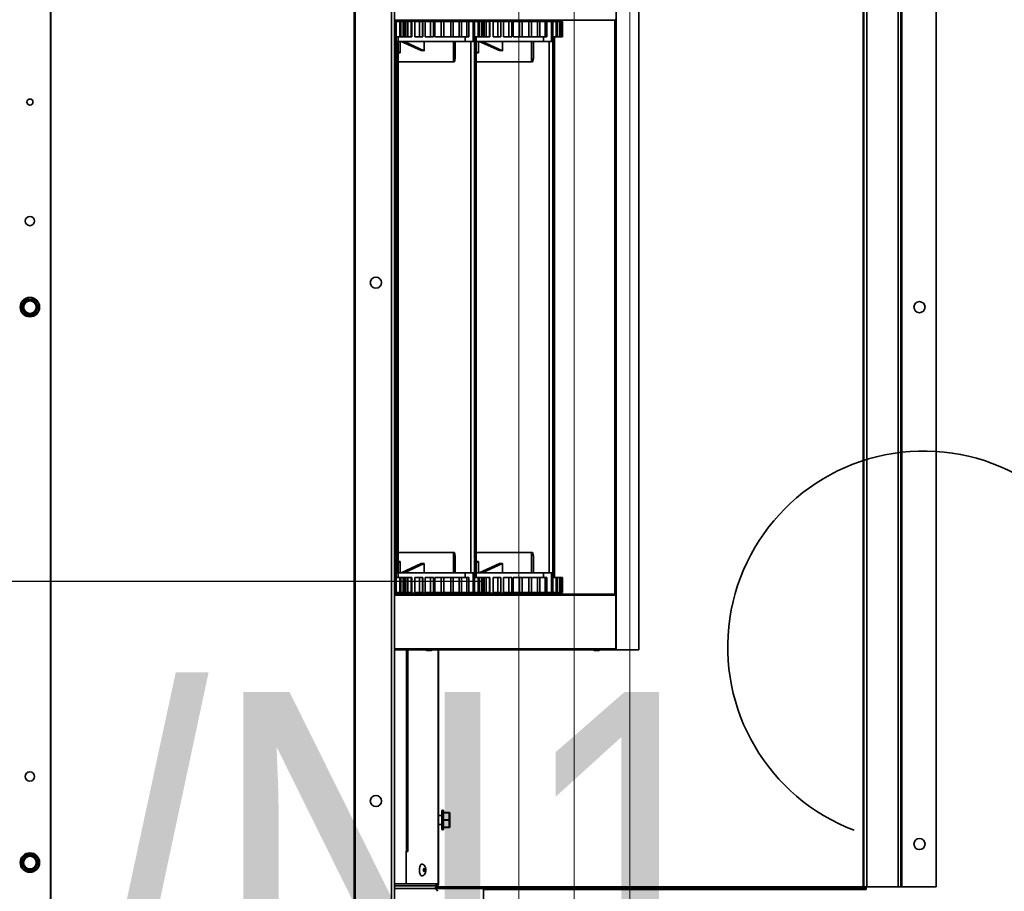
# Model space of a CAD drawing. Header units: millimetres. Extents: x -1465 to 393277, y -3788 to 454312.
# Tile 490 of 656: x 372951 to 373483, y 7466 to 7937. Entities that reach past the tile are written whole.
import ezdxf

# ---------------------------------------------------------------- set-up
doc = ezdxf.new("R2010")
doc.units = ezdxf.units.MM
doc.header["$XCLIPFRAME"] = 2
for name, color, linetype in [('AHU03-3-42686OBJ', 8, 'Continuous'), ('AHU03-3-42687OBJ', 8, 'Continuous'), ('AHU03-3-43279OBJ', 8, 'Continuous'), ('AHU03-3-43409OBJ', 8, 'Continuous'), ('AHU03-3-73168OBJ', 8, 'Continuous'), ('AHU03-3-73172OBJ', 8, 'Continuous'), ('AHU03-3-73173OBJ', 8, 'Continuous'), ('AHU03-3-73209OBJ', 8, 'Continuous'), ('AHU03-3-73210OBJ', 8, 'Continuous'), ('AHU03-3-73213OBJ', 8, 'Continuous'), ('AHU03-3-73214OBJ', 8, 'Continuous'), ('AHU03-3-73218OBJ', 8, 'Continuous'), ('AHU03-3-73237OBJ', 8, 'Continuous'), ('AHU03-3-73242OBJ', 8, 'Continuous'), ('DRILL_SCR_48X19OBJ', 8, 'Continuous'), ('FLUID-N1', 8, 'Continuous'), ('FLUID-N1-150-ARRDU', 8, 'Continuous'), ('FLUID-N1-INS', 8, 'Continuous'), ('RIVET_32X8OBJ', 8, 'Continuous'), ('S_TAP_SCR_42X13OBJ', 8, 'Continuous')]:
    doc.layers.add(name, color=color, linetype=linetype)
for name, color, linetype, lineweight in [('\xa0♦EL - Gniazda', 1, 'Continuous', 35), ('\xa0♦EL - Gniazda (opis)', 1, 'Continuous', 18), ('\xa0♦EL - opis', 1, 'Continuous', 35)]:
    doc.layers.add(name, color=color, linetype=linetype, lineweight=lineweight)
doc.styles.add('Arial Narrow', font='ARIALN.TTF')
picture_1 = doc.add_image_def('image2.bmp', size_in_pixel=(2333, 386))

# ---------------------------------------------------------------- blocks, each defined once
blk = doc.blocks.new('W1')
at = {"layer": '\xa0♦EL - Gniazda', "linetype": 'Continuous'}
for centre, radius, start, end in [((-4.07, 166.83), 69.94, 20.7942, 253.5889), ((-61.73, 37.97), 72.47, 328.4055, 58.4679)]:
    blk.add_arc(centre, radius, start, end, dxfattribs=at)

msp = doc.modelspace()

# ---------------------------------------------------------------- linework, layer by layer
at = {"layer": 'AHU03-3-42686OBJ', "color": 8, "linetype": 'Continuous', "lineweight": 35, "ltscale": 100}
for p, q in [((373155.65, 7649.35), (373186.06, 7649.35)), ((373185.52, 7638.35), (373185.52, 7649.35)), ((373186.49, 7647.44), (373186.06, 7649.35)), ((373186.49, 7638.35), (373186.49, 7647.44)), ((373197.91, 7649.35), (373228.32, 7649.35)), ((373227.79, 7638.35), (373227.79, 7649.35)), ((373228.75, 7647.44), (373228.32, 7649.35)), ((373228.75, 7638.35), (373228.75, 7647.44)), ((373156.83, 7644.44), (373155.65, 7643.9)), ((373156.83, 7644.44), (373155.65, 7644.43)), ((373156.83, 7638.35), (373156.83, 7644.44)), ((373157.27, 7638.35), (373168.09, 7643.32)), ((373169.76, 7643.34), (373158.9, 7638.35)), ((373169.76, 7643.34), (373168.09, 7643.32)), ((373169.76, 7638.35), (373169.76, 7643.34)), ((373199.09, 7644.44), (373197.91, 7643.9)), ((373199.09, 7644.44), (373197.91, 7644.43)), ((373199.09, 7638.35), (373199.09, 7644.44)), ((373199.53, 7638.35), (373210.36, 7643.32)), ((373212.02, 7643.34), (373201.16, 7638.35)), ((373212.02, 7643.34), (373210.36, 7643.32)), ((373212.02, 7638.35), (373212.02, 7643.34)), ((373153.91, 7638.35), (373153.91, 7627.65)), ((373154.72, 7627.65), (373154.72, 7638.35)), ((373154.72, 7635.85), (373159.87, 7635.85)), ((373155.63, 7638.35), (373155.63, 7635.85)), ((373155.65, 7638.35), (373189.72, 7638.35)), ((373156.57, 7627.65), (373156.57, 7635.85)), ((373157.18, 7627.65), (373157.18, 7635.85)), ((373158.47, 7627.65), (373158.47, 7635.85)), ((373158.86, 7627.65), (373158.86, 7635.85)), ((373159.58, 7627.65), (373159.58, 7635.85)), ((373159.74, 7627.65), (373159.74, 7635.85)), ((373159.79, 7635.85), (373163.01, 7635.85)), ((373159.87, 7627.65), (373159.87, 7635.85)), ((373160.98, 7627.65), (373160.98, 7635.85)), ((373162.73, 7627.65), (373162.73, 7635.85)), ((373163.01, 7635.85), (373163.01, 7627.65)), ((373164.75, 7635.85), (373164.75, 7627.65)), ((373164.75, 7635.85), (373168.98, 7635.85)), ((373167.24, 7627.65), (373167.24, 7635.85)), ((373168.94, 7627.65), (373168.94, 7635.85)), ((373168.98, 7635.85), (373168.98, 7627.65)), ((373170.31, 7635.85), (373170.31, 7627.65)), ((373170.31, 7635.85), (373174.84, 7635.85)), ((373173.24, 7627.65), (373173.24, 7635.85)), ((373174.84, 7627.65), (373174.84, 7635.85)), ((373175.56, 7635.85), (373175.56, 7627.65)), ((373175.56, 7635.85), (373180.37, 7635.85)), ((373178.88, 7627.65), (373178.88, 7635.85)), ((373180.37, 7627.65), (373180.37, 7635.85)), ((373180.41, 7635.85), (373180.41, 7627.65)), ((373180.41, 7635.85), (373193.79, 7635.85)), ((373184.07, 7627.65), (373184.07, 7635.85)), ((373185.42, 7627.65), (373185.42, 7635.85)), ((373188.73, 7627.65), (373188.73, 7635.85)), ((373189.92, 7627.65), (373189.92, 7635.85)), ((373191.85, 7635.85), (373191.85, 7638.35)), ((373192.79, 7627.65), (373192.79, 7635.85)), ((373193.79, 7627.65), (373193.79, 7635.85)), ((373196.17, 7638.35), (373196.17, 7627.65)), ((373196.98, 7627.65), (373196.98, 7638.35)), ((373196.98, 7635.85), (373202.14, 7635.85)), ((373197.89, 7638.35), (373197.89, 7635.85)), ((373197.91, 7638.35), (373231.98, 7638.35)), ((373198.84, 7627.65), (373198.84, 7635.85)), ((373199.44, 7627.65), (373199.44, 7635.85)), ((373200.74, 7627.65), (373200.74, 7635.85)), ((373201.12, 7627.65), (373201.12, 7635.85)), ((373201.84, 7627.65), (373201.84, 7635.85)), ((373202, 7627.65), (373202, 7635.85)), ((373202.05, 7635.85), (373205.27, 7635.85)), ((373202.14, 7627.65), (373202.14, 7635.85)), ((373203.24, 7627.65), (373203.24, 7635.85)), ((373205, 7627.65), (373205, 7635.85)), ((373205.27, 7635.85), (373205.27, 7627.65)), ((373207.01, 7635.85), (373207.01, 7627.65)), ((373207.01, 7635.85), (373211.24, 7635.85)), ((373209.51, 7627.65), (373209.51, 7635.85)), ((373211.2, 7627.65), (373211.2, 7635.85)), ((373211.24, 7635.85), (373211.24, 7627.65)), ((373212.57, 7635.85), (373212.57, 7627.65)), ((373212.57, 7635.85), (373217.11, 7635.85)), ((373215.51, 7627.65), (373215.51, 7635.85)), ((373217.11, 7627.65), (373217.11, 7635.85)), ((373217.82, 7635.85), (373217.82, 7627.65)), ((373217.82, 7635.85), (373222.63, 7635.85)), ((373221.15, 7627.65), (373221.15, 7635.85)), ((373222.63, 7627.65), (373222.63, 7635.85)), ((373222.67, 7635.85), (373222.67, 7627.65)), ((373222.67, 7635.85), (373236.05, 7635.85)), ((373226.34, 7627.65), (373226.34, 7635.85)), ((373227.68, 7627.65), (373227.68, 7635.85)), ((373230.99, 7627.65), (373230.99, 7635.85)), ((373232.18, 7627.65), (373232.18, 7635.85)), ((373234.11, 7635.85), (373234.11, 7638.35)), ((373235.05, 7627.65), (373235.05, 7635.85)), ((373236.05, 7627.65), (373236.05, 7635.85)), ((373238.43, 7638.35), (373238.43, 7627.65)), ((373239.25, 7627.65), (373239.25, 7638.35)), ((373239.25, 7635.85), (373244.4, 7635.85)), ((373240.16, 7638.35), (373240.16, 7635.85)), ((373241.1, 7627.65), (373241.1, 7635.85)), ((373241.7, 7627.65), (373241.7, 7635.85)), ((373243, 7627.65), (373243, 7635.85)), ((373243.38, 7627.65), (373243.38, 7635.85)), ((373244.1, 7627.65), (373244.1, 7635.85)), ((373244.27, 7627.65), (373244.27, 7635.85)), ((373244.4, 7627.65), (373244.4, 7635.85)), ((373153.68, 7627.65), (373159.87, 7627.65)), ((373155.63, 7627.35), (373153.68, 7627.35)), ((373155.63, 7627.65), (373155.63, 7627.35)), ((373197.89, 7627.35), (373155.63, 7627.35)), ((373159.87, 7627.65), (373163.01, 7627.65)), ((373164.75, 7627.65), (373168.98, 7627.65)), ((373170.31, 7627.65), (373174.84, 7627.65)), ((373175.56, 7627.65), (373180.37, 7627.65)), ((373180.41, 7627.65), (373202.14, 7627.65)), ((373197.89, 7627.65), (373197.89, 7627.35)), ((373240.15, 7627.35), (373197.89, 7627.35)), ((373202.14, 7627.65), (373205.27, 7627.65)), ((373207.01, 7627.65), (373211.24, 7627.65)), ((373212.57, 7627.65), (373217.11, 7627.65)), ((373217.82, 7627.65), (373222.63, 7627.65)), ((373222.67, 7627.65), (373244.4, 7627.65)), ((373240.16, 7627.65), (373240.16, 7627.35))]:
    msp.add_line(p, q, dxfattribs=at)
at = {"layer": 'AHU03-3-42687OBJ', "color": 8, "linetype": 'Continuous', "lineweight": 35, "ltscale": 100}
for p, q in [((373155.63, 7936.35), (373153.68, 7936.35)), ((373153.68, 7936.05), (373159.87, 7936.05)), ((373153.91, 7925.35), (373153.91, 7936.05)), ((373154.72, 7936.05), (373154.72, 7925.35)), ((373155.63, 7936.35), (373155.63, 7936.05)), ((373197.89, 7936.35), (373155.63, 7936.35)), ((373156.57, 7936.05), (373156.57, 7927.85)), ((373157.18, 7936.05), (373157.18, 7927.85)), ((373158.47, 7936.05), (373158.47, 7927.85)), ((373158.86, 7936.05), (373158.86, 7927.85)), ((373159.58, 7936.05), (373159.58, 7927.85)), ((373159.74, 7936.05), (373159.74, 7927.85)), ((373159.79, 7936.05), (373163.01, 7936.05)), ((373159.87, 7936.05), (373159.87, 7927.85)), ((373160.98, 7936.05), (373160.98, 7927.85)), ((373162.73, 7936.05), (373162.73, 7927.85)), ((373163.01, 7936.05), (373163.01, 7927.85)), ((373164.75, 7927.85), (373164.75, 7936.05)), ((373164.75, 7936.05), (373168.98, 7936.05)), ((373167.24, 7936.05), (373167.24, 7927.85)), ((373168.94, 7936.05), (373168.94, 7927.85)), ((373168.98, 7936.05), (373168.98, 7927.85)), ((373170.31, 7927.85), (373170.31, 7936.05)), ((373170.31, 7936.05), (373174.84, 7936.05)), ((373173.24, 7936.05), (373173.24, 7927.85)), ((373174.84, 7936.05), (373174.84, 7927.85)), ((373175.56, 7927.85), (373175.56, 7936.05)), ((373175.56, 7936.05), (373180.37, 7936.05)), ((373178.88, 7936.05), (373178.88, 7927.85)), ((373180.37, 7936.05), (373180.37, 7927.85)), ((373180.41, 7927.85), (373180.41, 7936.05)), ((373180.41, 7936.05), (373202.14, 7936.05)), ((373184.07, 7936.05), (373184.07, 7927.85)), ((373185.42, 7936.05), (373185.42, 7927.85)), ((373188.73, 7936.05), (373188.73, 7927.85)), ((373189.92, 7936.05), (373189.92, 7927.85)), ((373192.79, 7936.05), (373192.79, 7927.85)), ((373193.79, 7936.05), (373193.79, 7927.85)), ((373196.17, 7925.35), (373196.17, 7936.05)), ((373196.98, 7936.05), (373196.98, 7925.35)), ((373197.89, 7936.35), (373197.89, 7936.05)), ((373240.15, 7936.35), (373197.89, 7936.35)), ((373198.84, 7936.05), (373198.84, 7927.85)), ((373199.44, 7936.05), (373199.44, 7927.85)), ((373200.74, 7936.05), (373200.74, 7927.85)), ((373201.12, 7936.05), (373201.12, 7927.85)), ((373201.84, 7936.05), (373201.84, 7927.85)), ((373202, 7936.05), (373202, 7927.85)), ((373202.05, 7936.05), (373205.27, 7936.05)), ((373202.14, 7936.05), (373202.14, 7927.85)), ((373203.24, 7936.05), (373203.24, 7927.85)), ((373205, 7936.05), (373205, 7927.85)), ((373205.27, 7936.05), (373205.27, 7927.85)), ((373207.01, 7927.85), (373207.01, 7936.05)), ((373207.01, 7936.05), (373211.24, 7936.05)), ((373209.51, 7936.05), (373209.51, 7927.85)), ((373211.2, 7936.05), (373211.2, 7927.85)), ((373211.24, 7936.05), (373211.24, 7927.85)), ((373212.57, 7927.85), (373212.57, 7936.05)), ((373212.57, 7936.05), (373217.11, 7936.05)), ((373215.51, 7936.05), (373215.51, 7927.85)), ((373217.11, 7936.05), (373217.11, 7927.85)), ((373217.82, 7927.85), (373217.82, 7936.05)), ((373217.82, 7936.05), (373222.63, 7936.05)), ((373221.15, 7936.05), (373221.15, 7927.85)), ((373222.63, 7936.05), (373222.63, 7927.85)), ((373222.67, 7927.85), (373222.67, 7936.05)), ((373222.67, 7936.05), (373244.4, 7936.05)), ((373226.34, 7936.05), (373226.34, 7927.85)), ((373227.68, 7936.05), (373227.68, 7927.85)), ((373230.99, 7936.05), (373230.99, 7927.85)), ((373232.18, 7936.05), (373232.18, 7927.85)), ((373235.05, 7936.05), (373235.05, 7927.85)), ((373236.05, 7936.05), (373236.05, 7927.85)), ((373238.43, 7925.35), (373238.43, 7936.05)), ((373239.25, 7936.05), (373239.25, 7925.35)), ((373240.16, 7936.35), (373240.16, 7936.05)), ((373241.1, 7936.05), (373241.1, 7927.85)), ((373241.7, 7936.05), (373241.7, 7927.85)), ((373243, 7936.05), (373243, 7927.85)), ((373243.38, 7936.05), (373243.38, 7927.85)), ((373244.1, 7936.05), (373244.1, 7927.85)), ((373244.27, 7936.05), (373244.27, 7927.85)), ((373244.4, 7936.05), (373244.4, 7927.85)), ((373154.72, 7927.85), (373159.87, 7927.85)), ((373155.63, 7927.85), (373155.63, 7925.35)), ((373159.87, 7927.85), (373163.01, 7927.85)), ((373164.75, 7927.85), (373168.98, 7927.85)), ((373170.31, 7927.85), (373174.84, 7927.85)), ((373175.56, 7927.85), (373180.37, 7927.85)), ((373180.41, 7927.85), (373193.79, 7927.85)), ((373191.85, 7927.85), (373191.85, 7925.35)), ((373196.98, 7927.85), (373202.14, 7927.85)), ((373197.89, 7927.85), (373197.89, 7925.35)), ((373202.14, 7927.85), (373205.27, 7927.85)), ((373207.01, 7927.85), (373211.24, 7927.85)), ((373212.57, 7927.85), (373217.11, 7927.85)), ((373217.82, 7927.85), (373222.63, 7927.85)), ((373222.67, 7927.85), (373236.05, 7927.85)), ((373234.11, 7927.85), (373234.11, 7925.35)), ((373239.25, 7927.85), (373244.4, 7927.85)), ((373240.16, 7927.85), (373240.16, 7925.35)), ((373155.65, 7925.35), (373189.72, 7925.35)), ((373156.83, 7925.35), (373156.83, 7919.26)), ((373157.27, 7925.35), (373168.09, 7920.37)), ((373169.76, 7920.35), (373158.9, 7925.35)), ((373169.76, 7925.35), (373169.76, 7920.35)), ((373185.52, 7925.35), (373185.52, 7914.35)), ((373186.49, 7925.35), (373186.49, 7916.25)), ((373197.91, 7925.35), (373231.98, 7925.35)), ((373199.09, 7925.35), (373199.09, 7919.26)), ((373199.53, 7925.35), (373210.36, 7920.37)), ((373212.02, 7920.35), (373201.16, 7925.35)), ((373212.02, 7925.35), (373212.02, 7920.35)), ((373227.79, 7925.35), (373227.79, 7914.35)), ((373228.75, 7925.35), (373228.75, 7916.25)), ((373156.83, 7919.26), (373155.65, 7919.8)), ((373156.83, 7919.26), (373155.65, 7919.27)), ((373169.76, 7920.35), (373168.09, 7920.37)), ((373199.09, 7919.26), (373197.91, 7919.8)), ((373199.09, 7919.26), (373197.91, 7919.27)), ((373212.02, 7920.35), (373210.36, 7920.37)), ((373155.65, 7914.35), (373186.06, 7914.35)), ((373186.49, 7916.25), (373186.06, 7914.35)), ((373197.91, 7914.35), (373228.32, 7914.35)), ((373228.75, 7916.25), (373228.32, 7914.35))]:
    msp.add_line(p, q, dxfattribs=at)
at = {"layer": 'AHU03-3-43279OBJ', "color": 8, "linetype": 'Continuous', "lineweight": 35, "ltscale": 100}
for p, q in [((373171.39, 7936.35), (373171.39, 7936.85)), ((373171.66, 7936.35), (373171.66, 7936.85)), ((373213.66, 7936.35), (373213.66, 7936.85)), ((373171.39, 7627.35), (373171.39, 7626.85)), ((373171.66, 7627.35), (373171.66, 7626.85)), ((373213.66, 7627.35), (373213.66, 7626.85))]:
    msp.add_line(p, q, dxfattribs=at)
at = {"layer": 'AHU03-3-43409OBJ', "color": 8, "linetype": 'Continuous', "lineweight": 35, "ltscale": 100}
for p, q in [((373153.68, 7936.85), (373272.72, 7936.85)), ((373153.68, 7626.85), (373272.72, 7626.85)), ((373153.68, 7626.35), (373273.18, 7626.35)), ((373273.18, 7626.35), (373273.18, 7597.35)), ((373153.68, 7597.35), (373273.18, 7597.35)), ((373153.68, 7596.85), (373272.72, 7596.85))]:
    msp.add_line(p, q, dxfattribs=at)
at = {"layer": 'AHU03-3-43409OBJ', "color": 8, "linetype": 'Continuous', "lineweight": 35, "ltscale": 100, "flags": 128}
for points in [[(373272.72, 7936.85), (373273.04, 7936.99), (373273.18, 7937.35)], [(373273.18, 7626.35), (373273.04, 7626.7), (373272.72, 7626.85)], [(373272.72, 7596.85), (373273.02, 7596.97), (373273.09, 7597.05)], [(373273.09, 7597.05), (373273.18, 7597.35)]]:
    msp.add_lwpolyline(points, dxfattribs=at)
at = {"layer": 'AHU03-3-73168OBJ', "color": 8, "linetype": 'Continuous', "lineweight": 35, "ltscale": 100}
for p, q in [((373160.93, 7487.85), (373160.93, 7596.85)), ((373177.27, 7596.85), (373177.27, 7470.35)), ((373177.41, 7596.85), (373177.41, 7470.35)), ((373159.98, 7487.85), (373160.93, 7487.85)), ((373160.02, 7487.85), (373160.02, 7488.1)), ((373160.09, 7470.35), (373160.09, 7487.85)), ((373159.98, 7470.35), (373177.41, 7470.35))]:
    msp.add_line(p, q, dxfattribs=at)
for radius, start in [(1.5, 279.1215), (0.5, 308.4433)]:
    msp.add_arc((373175.91, 7470.35), radius, start, 0, dxfattribs=at)
at = {"layer": 'AHU03-3-73172OBJ', "color": 8, "linetype": 'Continuous', "lineweight": 35, "ltscale": 100}
for p, q in [((373153.68, 7469.35), (373176.22, 7469.35)), ((373176.84, 7468.85), (373176.14, 7468.85)), ((373176.22, 7469.35), (373176.22, 7470.35)), ((373176.84, 7467.85), (373176.84, 7468.85))]:
    msp.add_line(p, q, dxfattribs=at)
at = {"layer": 'AHU03-3-73172OBJ', "color": 8, "linetype": 'Continuous', "lineweight": 35, "ltscale": 100, "flags": 128}
for points in [[(373174.86, 7467.85), (373175.48, 7468.01)], [(373175.66, 7468.13), (373175.95, 7468.45), (373176.15, 7468.85)]]:
    msp.add_lwpolyline(points, dxfattribs=at)
at = {"layer": 'AHU03-3-73172OBJ', "color": 8, "linetype": 'Continuous', "lineweight": 35, "ltscale": 100}
for centre, radius, start, end in [((373174.82, 7469.18), 1.34, 299.369, 308.7166), ((373174.59, 7469.34), 1.63, 342.2526, 351.7401), ((373174.57, 7469.35), 1.65, 351.7055, 359.9818)]:
    msp.add_arc(centre, radius, start, end, dxfattribs=at)
at = {"layer": 'AHU03-3-73173OBJ', "color": 8, "linetype": 'Continuous', "lineweight": 35, "ltscale": 100}
for p, q in [((373160.19, 7596.85), (373160.19, 7488.1)), ((373160.33, 7596.85), (373160.33, 7488.1)), ((373159.98, 7470.35), (373159.98, 7488.1)), ((373159.98, 7488.1), (373160.33, 7488.1)), ((373153.68, 7470.35), (373159.98, 7470.35))]:
    msp.add_line(p, q, dxfattribs=at)
at = {"layer": 'AHU03-3-73209OBJ', "color": 8, "linetype": 'Continuous', "lineweight": 35, "ltscale": 100}
for p, q in [((373175.25, 7467.85), (373201.84, 7467.85)), ((373201.84, 7467.85), (373201.84, 7429.85))]:
    msp.add_line(p, q, dxfattribs=at)
at = {"layer": 'AHU03-3-73210OBJ', "color": 8, "linetype": 'Continuous', "lineweight": 35, "ltscale": 100}
msp.add_line((373175.25, 7467.85), (373153.68, 7467.85), dxfattribs=at)
at = {"layer": 'AHU03-3-73210OBJ', "color": 8, "linetype": 'Continuous', "lineweight": 35, "ltscale": 100, "flags": 128}
msp.add_lwpolyline([(373175.25, 7467.85), (373175.89, 7467.72), (373176.45, 7467.38), (373176.79, 7466.89), (373176.9, 7466.35)], dxfattribs=at)
at = {"layer": 'AHU03-3-73213OBJ', "color": 8, "linetype": 'Continuous', "lineweight": 35, "ltscale": 100}
msp.add_line((373176.9, 7469.22), (373176.9, 7467.85), dxfattribs=at)
at = {"layer": 'AHU03-3-73214OBJ', "color": 8, "linetype": 'Continuous', "lineweight": 35, "ltscale": 100}
for p, q in [((372968, 8094.35), (372968, 7215.85)), ((372968.21, 8094.35), (372968.21, 7215.85)), ((373131.88, 7215.85), (373131.88, 8094.35)), ((373132.52, 7215.85), (373132.52, 8094.35)), ((373152.18, 7215.85), (373152.18, 8094.35)), ((373153.68, 7215.85), (373153.68, 8094.35))]:
    msp.add_line(p, q, dxfattribs=at)
for centre, radius in [((372956.84, 7892.6), 1.65), ((372956.84, 7828.35), 2.5), ((373143.68, 7795.1), 3), ((372956.84, 7528.35), 2.5), ((373143.68, 7515.1), 3)]:
    msp.add_circle(centre, radius, dxfattribs=at)
at = {"layer": 'AHU03-3-73218OBJ', "color": 8, "linetype": 'Continuous', "lineweight": 35, "ltscale": 100}
for p, q in [((373406.81, 8094.86), (373406.81, 7468.84)), ((373407.23, 7468.85), (373407.23, 8094.85)), ((373408.73, 7468.85), (373408.73, 8094.85)), ((373425.73, 7468.85), (373425.73, 8094.85)), ((373427.23, 7468.85), (373427.23, 8094.85)), ((373427.73, 8094.85), (373427.73, 7468.85)), ((373446.23, 7468.85), (373446.23, 8094.85)), ((373406.81, 7468.84), (373176.9, 7468.84)), ((373406.73, 7468.34), (373176.9, 7468.34)), ((373176.9, 7468.3), (373408.46, 7468.3)), ((373201.84, 7467.3), (373408.46, 7467.3)), ((373408.46, 7468.34), (373406.73, 7468.34)), ((373406.81, 7468.85), (373446.23, 7468.85)), ((373406.81, 7468.84), (373406.99, 7468.84)), ((373408.46, 7468.3), (373408.46, 7468.34)), ((373408.46, 7467.3), (373408.46, 7468.3))]:
    msp.add_line(p, q, dxfattribs=at)
at = {"layer": 'AHU03-3-73218OBJ', "color": 8, "linetype": 'Continuous', "lineweight": 35, "ltscale": 100, "flags": 128}
for points in [[(373406.81, 7468.79), (373406.8, 7468.62), (373406.78, 7468.47), (373406.76, 7468.37), (373406.73, 7468.34)], [(373406.99, 7468.84), (373406.99, 7468.71), (373406.97, 7468.34)]]:
    msp.add_lwpolyline(points, dxfattribs=at)
at = {"layer": 'AHU03-3-73218OBJ', "color": 8, "linetype": 'Continuous', "lineweight": 35, "ltscale": 100}
for centre in [(373437.23, 7781.85), (373437.23, 7491.85)]:
    msp.add_circle(centre, 3, dxfattribs=at)
msp.add_arc((373403.94, 7468.84), 2.87, 359.1241, 0.0003, dxfattribs=at)
at = {"layer": 'AHU03-3-73237OBJ', "color": 8, "linetype": 'Continuous', "lineweight": 35, "ltscale": 100}
for p, q in [((373273.39, 7596.85), (373273.39, 7966.85)), ((373285.64, 7596.85), (373285.64, 7966.85)), ((373285.69, 7596.85), (373285.69, 7966.85)), ((373214.95, 7936.85), (373214.95, 7936.35)), ((373215.28, 7936.85), (373215.28, 7936.35)), ((373215.51, 7936.35), (373215.51, 7936.85)), ((373217.97, 7936.35), (373217.97, 7936.85)), ((373218.12, 7936.35), (373218.12, 7936.85)), ((373223.1, 7936.85), (373223.1, 7936.35)), ((373223.44, 7936.85), (373223.44, 7936.35)), ((373223.67, 7936.35), (373223.67, 7936.85)), ((373226.13, 7936.35), (373226.13, 7936.85)), ((373226.28, 7936.35), (373226.28, 7936.85)), ((373272.72, 7626.85), (373272.72, 7936.85)), ((373214.95, 7627.35), (373214.95, 7626.85)), ((373215.28, 7627.35), (373215.28, 7626.85)), ((373215.51, 7626.85), (373215.51, 7627.35)), ((373217.97, 7626.85), (373217.97, 7627.35)), ((373218.12, 7626.85), (373218.12, 7627.35)), ((373223.1, 7627.35), (373223.1, 7626.85)), ((373223.44, 7627.35), (373223.44, 7626.85)), ((373223.67, 7626.85), (373223.67, 7627.35)), ((373226.13, 7626.85), (373226.13, 7627.35)), ((373226.28, 7626.85), (373226.28, 7627.35)), ((373272.72, 7596.85), (373285.69, 7596.85))]:
    msp.add_line(p, q, dxfattribs=at)
at = {"layer": 'AHU03-3-73242OBJ', "color": 8, "linetype": 'Continuous', "lineweight": 35, "ltscale": 100}
for p, q in [((373153.68, 7925.35), (373155.65, 7925.35)), ((373154.64, 7638.35), (373154.64, 7925.35)), ((373155.51, 7638.35), (373155.51, 7925.35)), ((373155.65, 7638.35), (373155.65, 7925.35)), ((373189.72, 7925.35), (373197.91, 7925.35)), ((373194.96, 7638.35), (373194.96, 7925.35)), ((373196.9, 7638.35), (373196.9, 7925.35)), ((373197.77, 7638.35), (373197.77, 7925.35)), ((373197.91, 7638.35), (373197.91, 7925.35)), ((373231.98, 7925.35), (373240.17, 7925.35)), ((373237.22, 7638.35), (373237.22, 7925.35)), ((373239.16, 7638.35), (373239.16, 7925.35)), ((373240.03, 7638.35), (373240.03, 7925.35)), ((373240.17, 7638.35), (373240.17, 7925.35)), ((373153.68, 7638.35), (373155.65, 7638.35)), ((373189.72, 7638.35), (373197.91, 7638.35)), ((373231.98, 7638.35), (373240.17, 7638.35))]:
    msp.add_line(p, q, dxfattribs=at)
at = {"layer": 'DRILL_SCR_48X19OBJ', "color": 8, "linetype": 'Continuous', "lineweight": 35, "ltscale": 100}
for p, q in [((372954.44, 7785.7), (372952.3, 7782)), ((372954.28, 7784.82), (372952.99, 7782.58)), ((372954.02, 7784.97), (372954.28, 7784.82)), ((372954.28, 7784.82), (372954.18, 7784.93)), ((372954.7, 7785.85), (372958.97, 7785.85)), ((372955.49, 7785.69), (372955.54, 7785.55)), ((372955.54, 7785.55), (372955.54, 7785.85)), ((372955.54, 7785.55), (372958.13, 7785.55)), ((372958.13, 7785.85), (372958.13, 7785.55)), ((372958.13, 7785.55), (372958.18, 7785.69)), ((372959.23, 7785.7), (372961.37, 7782)), ((372959.39, 7784.82), (372959.65, 7784.97)), ((372959.49, 7784.93), (372959.39, 7784.82)), ((372959.39, 7784.82), (372960.69, 7782.58)), ((372952.3, 7781.7), (372954.44, 7778)), ((372952.98, 7782.58), (372952.73, 7782.73)), ((372952.73, 7780.97), (372952.98, 7781.12)), ((372952.84, 7782.6), (372952.98, 7782.58)), ((372952.98, 7781.12), (372952.84, 7781.09)), ((372954.28, 7778.88), (372952.99, 7781.12)), ((372954.28, 7778.88), (372954.02, 7778.73)), ((372954.18, 7778.76), (372954.28, 7778.88)), ((372959.23, 7778), (372961.37, 7781.7)), ((372960.69, 7781.12), (372959.39, 7778.88)), ((372959.39, 7778.88), (372959.49, 7778.76)), ((372959.65, 7778.73), (372959.39, 7778.88)), ((372960.95, 7782.73), (372960.69, 7782.58)), ((372960.69, 7782.58), (372960.83, 7782.6)), ((372960.69, 7781.12), (372960.95, 7780.97)), ((372960.83, 7781.09), (372960.69, 7781.12)), ((372954.7, 7777.85), (372958.97, 7777.85)), ((372955.54, 7778.15), (372955.49, 7778)), ((372955.54, 7777.85), (372955.54, 7778.15)), ((372958.13, 7778.15), (372955.54, 7778.15)), ((372958.18, 7778), (372958.13, 7778.15)), ((372958.13, 7778.15), (372958.13, 7777.85)), ((373179.34, 7509.8), (373179.34, 7499.9)), ((373179.64, 7510.1), (373179.64, 7499.6)), ((373179.94, 7510.1), (373179.64, 7510.1)), ((373179.94, 7499.6), (373179.94, 7510.1)), ((373180.24, 7499.9), (373180.24, 7509.8)), ((373180.24, 7508.85), (373183.34, 7508.85)), ((373180.24, 7508.7), (373183.13, 7508.7)), ((373183.13, 7508.85), (373183.13, 7508.7)), ((373183.34, 7505.73), (373183.34, 7507.97)), ((373183.6, 7507.93), (373183.6, 7508.69)), ((373183.64, 7508.55), (373183.64, 7501.15)), ((373179.34, 7507.25), (373177.41, 7507.25)), ((373179.34, 7502.45), (373177.41, 7502.45)), ((373180.24, 7505), (373183.13, 7505)), ((373180.24, 7504.7), (373183.13, 7504.7)), ((373183.13, 7505), (373183.13, 7504.7)), ((373183.34, 7501.73), (373183.34, 7503.97)), ((373183.6, 7505.6), (373183.6, 7504.09)), ((373179.94, 7499.6), (373179.64, 7499.6)), ((373180.24, 7501), (373183.13, 7501)), ((373180.24, 7500.85), (373183.34, 7500.85)), ((373183.13, 7501), (373183.13, 7500.85)), ((373183.6, 7501), (373183.6, 7501.76)), ((372954.44, 7485.7), (372952.3, 7482)), ((372952.3, 7481.7), (372954.44, 7478)), ((372952.98, 7482.58), (372952.73, 7482.73)), ((372952.73, 7480.97), (372952.98, 7481.12)), ((372952.84, 7482.6), (372952.98, 7482.58)), ((372952.98, 7481.12), (372952.84, 7481.09)), ((372954.28, 7484.82), (372952.99, 7482.58)), ((372954.28, 7478.88), (372952.99, 7481.12)), ((372954.02, 7484.97), (372954.28, 7484.82)), ((372954.28, 7484.82), (372954.18, 7484.93)), ((372954.7, 7485.85), (372958.97, 7485.85)), ((372955.49, 7485.69), (372955.54, 7485.55)), ((372955.54, 7485.55), (372955.54, 7485.85)), ((372955.54, 7485.55), (372958.13, 7485.55)), ((372958.13, 7485.85), (372958.13, 7485.55)), ((372958.13, 7485.55), (372958.18, 7485.69)), ((372959.23, 7485.7), (372961.37, 7482)), ((372961.37, 7481.7), (372959.23, 7478)), ((372959.39, 7484.82), (372959.65, 7484.97)), ((372959.49, 7484.93), (372959.39, 7484.82)), ((372959.39, 7484.82), (372960.69, 7482.58)), ((372960.69, 7481.12), (372959.39, 7478.88)), ((372960.95, 7482.73), (372960.69, 7482.58)), ((372960.69, 7482.58), (372960.83, 7482.6)), ((372960.69, 7481.12), (372960.95, 7480.97)), ((372960.83, 7481.09), (372960.69, 7481.12)), ((372954.28, 7478.88), (372954.02, 7478.73)), ((372954.18, 7478.76), (372954.28, 7478.88)), ((372954.7, 7477.85), (372958.97, 7477.85)), ((372955.54, 7478.15), (372955.49, 7478)), ((372955.54, 7477.85), (372955.54, 7478.15)), ((372958.13, 7478.15), (372955.54, 7478.15)), ((372958.13, 7478.15), (372958.13, 7477.85)), ((372958.18, 7478), (372958.13, 7478.15)), ((372959.39, 7478.88), (372959.49, 7478.76)), ((372959.65, 7478.73), (372959.39, 7478.88))]:
    msp.add_line(p, q, dxfattribs=at)
at = {"layer": 'DRILL_SCR_48X19OBJ', "color": 8, "linetype": 'Continuous', "lineweight": 35, "ltscale": 100, "flags": 128}
for points in [[(372954.18, 7784.93), (372954.12, 7784.96), (372954.07, 7784.97), (372954.05, 7784.97), (372954.04, 7784.97), (372954.02, 7784.97)], [(372954.62, 7785.68), (372954.4, 7785.3), (372954.18, 7784.93)], [(372954.44, 7785.7), (372954.46, 7785.71), (372954.48, 7785.71), (372954.5, 7785.71), (372954.56, 7785.7), (372954.62, 7785.68)], [(372954.7, 7785.85), (372954.68, 7785.83), (372954.67, 7785.82), (372954.66, 7785.8), (372954.64, 7785.75), (372954.62, 7785.68)], [(372955.54, 7785.85), (372955.53, 7785.84), (372955.52, 7785.82), (372955.51, 7785.8), (372955.51, 7785.78), (372955.5, 7785.75), (372955.49, 7785.69)], [(372958.18, 7785.69), (372958.17, 7785.75), (372958.16, 7785.8), (372958.15, 7785.82), (372958.14, 7785.84), (372958.13, 7785.85)], [(372958.97, 7785.85), (372959, 7785.83), (372959.01, 7785.82), (372959.02, 7785.8), (372959.03, 7785.75), (372959.05, 7785.68)], [(372959.23, 7785.7), (372959.21, 7785.71), (372959.19, 7785.71), (372959.17, 7785.71), (372959.11, 7785.7), (372959.05, 7785.68)], [(372959.65, 7784.97), (372959.64, 7784.97), (372959.62, 7784.97), (372959.6, 7784.97), (372959.58, 7784.96), (372959.55, 7784.96), (372959.49, 7784.93)], [(372952.3, 7782), (372952.3, 7781.97), (372952.31, 7781.95), (372952.32, 7781.93), (372952.36, 7781.89), (372952.41, 7781.85)], [(372952.3, 7781.7), (372952.3, 7781.72), (372952.31, 7781.74), (372952.32, 7781.76), (372952.36, 7781.8), (372952.41, 7781.85)], [(372952.73, 7782.73), (372952.73, 7782.71), (372952.73, 7782.69), (372952.75, 7782.68), (372952.76, 7782.66), (372952.79, 7782.64), (372952.84, 7782.6)], [(372952.84, 7781.09), (372952.79, 7781.05), (372952.75, 7781.01), (372952.74, 7781), (372952.73, 7780.99), (372952.73, 7780.97)], [(372954.02, 7778.73), (372954.03, 7778.72), (372954.05, 7778.72), (372954.07, 7778.72), (372954.09, 7778.73), (372954.12, 7778.74), (372954.18, 7778.76)], [(372954.18, 7778.76), (372954.4, 7778.39), (372954.62, 7778.02)], [(372959.49, 7778.76), (372959.55, 7778.74), (372959.6, 7778.72), (372959.62, 7778.72), (372959.64, 7778.72), (372959.65, 7778.73)], [(372960.83, 7782.6), (372960.89, 7782.64), (372960.92, 7782.68), (372960.94, 7782.69), (372960.94, 7782.71), (372960.95, 7782.73)], [(372960.95, 7780.97), (372960.94, 7780.98), (372960.94, 7781), (372960.92, 7781.01), (372960.91, 7781.03), (372960.89, 7781.05), (372960.83, 7781.09)], [(372961.37, 7782), (372961.37, 7781.97), (372961.36, 7781.95), (372961.35, 7781.93), (372961.31, 7781.89), (372961.26, 7781.85)], [(372961.37, 7781.7), (372961.37, 7781.72), (372961.36, 7781.74), (372961.35, 7781.76), (372961.31, 7781.8), (372961.26, 7781.85)], [(372954.44, 7778), (372954.46, 7777.98), (372954.48, 7777.98), (372954.5, 7777.98), (372954.56, 7777.99), (372954.62, 7778.02)], [(372954.7, 7777.85), (372954.68, 7777.86), (372954.67, 7777.87), (372954.66, 7777.89), (372954.64, 7777.95), (372954.62, 7778.02)], [(372955.49, 7778), (372955.5, 7777.94), (372955.51, 7777.89), (372955.52, 7777.87), (372955.53, 7777.86), (372955.54, 7777.85)], [(372958.13, 7777.85), (372958.14, 7777.86), (372958.15, 7777.87), (372958.16, 7777.89), (372958.16, 7777.91), (372958.17, 7777.94), (372958.18, 7778)], [(372958.97, 7777.85), (372959, 7777.86), (372959.01, 7777.87), (372959.02, 7777.89), (372959.03, 7777.95), (372959.05, 7778.02)], [(372959.23, 7778), (372959.21, 7777.98), (372959.19, 7777.98), (372959.17, 7777.98), (372959.11, 7777.99), (372959.05, 7778.02)], [(373183.13, 7508.85), (373183.29, 7508.8), (373183.39, 7508.68)], [(373183.13, 7508.7), (373183.21, 7508.71), (373183.29, 7508.71), (373183.39, 7508.68)], [(373183.13, 7508.7), (373183.19, 7508.52), (373183.34, 7507.97)], [(373183.34, 7508.85), (373183.49, 7508.8), (373183.6, 7508.69)], [(373183.6, 7507.93), (373183.49, 7507.97), (373183.34, 7507.97)], [(373183.34, 7507.97), (373183.45, 7507.96), (373183.55, 7507.92), (373183.59, 7507.9), (373183.61, 7507.87), (373183.64, 7507.82)], [(373183.39, 7508.68), (373183.45, 7508.49), (373183.6, 7507.93)], [(373183.6, 7508.69), (373183.61, 7508.65), (373183.64, 7508.55)], [(373183.64, 7507.82), (373183.63, 7507.88), (373183.6, 7507.93)], [(373183.34, 7505.73), (373183.29, 7505.54), (373183.13, 7505)], [(373183.13, 7505), (373183.21, 7504.97), (373183.29, 7504.93), (373183.35, 7504.89), (373183.39, 7504.85)], [(373183.13, 7504.7), (373183.21, 7504.72), (373183.29, 7504.76), (373183.35, 7504.8), (373183.39, 7504.85)], [(373183.13, 7504.7), (373183.19, 7504.52), (373183.34, 7503.97)], [(373183.34, 7505.73), (373183.41, 7505.71), (373183.45, 7505.69), (373183.49, 7505.68), (373183.55, 7505.64), (373183.6, 7505.6)], [(373183.64, 7505.58), (373183.61, 7505.63), (373183.59, 7505.66), (373183.55, 7505.68), (373183.45, 7505.71), (373183.34, 7505.73)], [(373183.34, 7503.97), (373183.45, 7503.98), (373183.55, 7504.01), (373183.59, 7504.03), (373183.61, 7504.06), (373183.64, 7504.12)], [(373183.6, 7504.09), (373183.49, 7504.01), (373183.34, 7503.97)], [(373183.6, 7505.6), (373183.55, 7505.41), (373183.39, 7504.85)], [(373183.39, 7504.85), (373183.45, 7504.66), (373183.6, 7504.09)], [(373183.6, 7505.6), (373183.63, 7505.59), (373183.64, 7505.58)], [(373183.64, 7504.12), (373183.63, 7504.1), (373183.6, 7504.09)], [(373183.34, 7501.73), (373183.29, 7501.54), (373183.13, 7501)], [(373183.13, 7500.85), (373183.29, 7500.89), (373183.39, 7501.02)], [(373183.13, 7501), (373183.21, 7500.98), (373183.29, 7500.98), (373183.39, 7501.02)], [(373183.64, 7501.88), (373183.61, 7501.82), (373183.59, 7501.79), (373183.55, 7501.77), (373183.45, 7501.74), (373183.34, 7501.73)], [(373183.34, 7501.73), (373183.41, 7501.72), (373183.45, 7501.72), (373183.49, 7501.72), (373183.52, 7501.73)], [(373183.6, 7501), (373183.49, 7500.89), (373183.34, 7500.85)], [(373183.6, 7501.76), (373183.55, 7501.57), (373183.39, 7501.02)], [(373183.52, 7501.73), (373183.55, 7501.74)], [(373183.55, 7501.74), (373183.6, 7501.76)], [(373183.6, 7501.76), (373183.63, 7501.82), (373183.64, 7501.88)], [(373183.64, 7501.15), (373183.61, 7501.04), (373183.6, 7501)], [(372952.3, 7482), (372952.3, 7481.97), (372952.31, 7481.95), (372952.32, 7481.93), (372952.36, 7481.89), (372952.41, 7481.85)], [(372952.3, 7481.7), (372952.3, 7481.72), (372952.31, 7481.74), (372952.32, 7481.76), (372952.36, 7481.8), (372952.41, 7481.85)], [(372952.73, 7482.73), (372952.73, 7482.71), (372952.73, 7482.69), (372952.75, 7482.68), (372952.76, 7482.66), (372952.79, 7482.64), (372952.84, 7482.6)], [(372952.84, 7481.09), (372952.79, 7481.05), (372952.75, 7481.01), (372952.74, 7481), (372952.73, 7480.99), (372952.73, 7480.97)], [(372954.18, 7484.93), (372954.12, 7484.96), (372954.07, 7484.97), (372954.05, 7484.97), (372954.04, 7484.97), (372954.02, 7484.97)], [(372954.62, 7485.68), (372954.4, 7485.3), (372954.18, 7484.93)], [(372954.44, 7485.7), (372954.46, 7485.71), (372954.48, 7485.71), (372954.5, 7485.71), (372954.56, 7485.7), (372954.62, 7485.68)], [(372954.7, 7485.85), (372954.68, 7485.83), (372954.67, 7485.82), (372954.66, 7485.8), (372954.64, 7485.75), (372954.62, 7485.68)], [(372955.54, 7485.85), (372955.53, 7485.84), (372955.52, 7485.82), (372955.51, 7485.8), (372955.51, 7485.78), (372955.5, 7485.75), (372955.49, 7485.69)], [(372958.18, 7485.69), (372958.17, 7485.75), (372958.16, 7485.8), (372958.15, 7485.82), (372958.14, 7485.84), (372958.13, 7485.85)], [(372958.97, 7485.85), (372959, 7485.83), (372959.01, 7485.82), (372959.02, 7485.8), (372959.03, 7485.75), (372959.05, 7485.68)], [(372959.23, 7485.7), (372959.21, 7485.71), (372959.19, 7485.71), (372959.17, 7485.71), (372959.11, 7485.7), (372959.05, 7485.68)], [(372959.65, 7484.97), (372959.64, 7484.97), (372959.62, 7484.97), (372959.6, 7484.97), (372959.58, 7484.96), (372959.55, 7484.96), (372959.49, 7484.93)], [(372960.83, 7482.6), (372960.89, 7482.64), (372960.92, 7482.68), (372960.94, 7482.69), (372960.94, 7482.71), (372960.95, 7482.73)], [(372960.95, 7480.97), (372960.94, 7480.98), (372960.94, 7481), (372960.92, 7481.01), (372960.91, 7481.03), (372960.89, 7481.05), (372960.83, 7481.09)], [(372961.37, 7482), (372961.37, 7481.97), (372961.36, 7481.95), (372961.35, 7481.93), (372961.31, 7481.89), (372961.26, 7481.85)], [(372961.37, 7481.7), (372961.37, 7481.72), (372961.36, 7481.74), (372961.35, 7481.76), (372961.31, 7481.8), (372961.26, 7481.85)], [(372954.02, 7478.73), (372954.03, 7478.72), (372954.05, 7478.72), (372954.07, 7478.72), (372954.09, 7478.73), (372954.12, 7478.74), (372954.18, 7478.76)], [(372954.18, 7478.76), (372954.4, 7478.39), (372954.62, 7478.02)], [(372954.44, 7478), (372954.46, 7477.98), (372954.48, 7477.98), (372954.5, 7477.98), (372954.56, 7477.99), (372954.62, 7478.02)], [(372954.7, 7477.85), (372954.68, 7477.86), (372954.67, 7477.87), (372954.66, 7477.89), (372954.64, 7477.95), (372954.62, 7478.02)], [(372955.49, 7478), (372955.5, 7477.94), (372955.51, 7477.89), (372955.52, 7477.87), (372955.53, 7477.86), (372955.54, 7477.85)], [(372958.13, 7477.85), (372958.14, 7477.86), (372958.15, 7477.87), (372958.16, 7477.89), (372958.16, 7477.91), (372958.17, 7477.94), (372958.18, 7478)], [(372958.97, 7477.85), (372959, 7477.86), (372959.01, 7477.87), (372959.02, 7477.89), (372959.03, 7477.95), (372959.05, 7478.02)], [(372959.23, 7478), (372959.21, 7477.98), (372959.19, 7477.98), (372959.17, 7477.98), (372959.11, 7477.99), (372959.05, 7478.02)], [(372959.49, 7478.76), (372959.55, 7478.74), (372959.6, 7478.72), (372959.62, 7478.72), (372959.64, 7478.72), (372959.65, 7478.73)]]:
    msp.add_lwpolyline(points, dxfattribs=at)
at = {"layer": 'DRILL_SCR_48X19OBJ', "color": 8, "linetype": 'Continuous', "lineweight": 35, "ltscale": 100}
for centre, radius in [((372956.84, 7781.85), 5.25), ((372956.84, 7781.85), 4.95), ((372956.84, 7781.85), 3.7), ((372956.84, 7781.85), 3.4), ((372956.84, 7481.85), 5.25), ((372956.84, 7481.85), 4.95), ((372956.84, 7481.85), 3.7), ((372956.84, 7481.85), 3.4)]:
    msp.add_circle(centre, radius, dxfattribs=at)
for centre, radius, start, end in [((372956.84, 7781.85), 4.07, 109.2586, 130.759), ((372956.84, 7781.85), 3.92, 109.2696, 130.7299), ((372954.7, 7785.55), 0.3, 90, 150), ((372958.88, 7508.39), 277.31, 90.6998, 90.8793), ((372956.84, 7781.85), 3.92, 49.2683, 70.7314), ((372954.68, 7493.45), 292.26, 89.1434, 89.3136), ((372956.84, 7781.85), 4.07, 49.2707, 70.7293), ((372958.97, 7785.55), 0.3, 30, 90), ((372750.23, 7660.83), 243.3, 30.6693, 30.8737), ((372952.56, 7781.85), 0.3, 150, 210), ((373160.6, 7665.84), 238.33, 150.6638, 150.8725), ((373149.76, 7891.83), 225.92, 209.1323, 209.3523), ((372956.84, 7781.85), 4.07, 169.273, 190.72), ((372956.84, 7781.85), 3.92, 169.2678, 190.7322), ((372956.84, 7781.85), 4.07, 229.2401, 250.7376), ((372956.84, 7781.85), 3.92, 229.2702, 250.7303), ((372956.84, 7781.85), 3.92, 289.2686, 310.7317), ((372956.84, 7781.85), 4.07, 289.2708, 310.7293), ((372707.87, 7928.08), 292.59, 329.1434, 329.3134), ((372956.84, 7781.85), 3.92, 349.2678, 10.7322), ((372956.84, 7781.85), 4.07, 349.2568, 10.7399), ((372578.85, 7568.51), 437.89, 29.1559, 29.2696), ((372713.31, 7919.96), 283.82, 330.7044, 330.8798), ((372961.11, 7781.85), 0.3, 330, 30), ((372954.7, 7778.15), 0.3, 210, 270), ((372960.46, 8172.78), 394.8, 269.1531, 269.2792), ((372955.34, 8021.18), 243.19, 270.6692, 270.8737), ((372958.97, 7778.15), 0.3, 270, 330), ((373179.64, 7509.8), 0.3, 90, 180), ((373179.94, 7509.8), 0.3, 0, 90), ((373183.34, 7508.55), 0.3, 0, 90), ((373182.33, 7528.9), 20.25, 272.9959, 273.5732), ((373179.64, 7499.9), 0.3, 180, 270), ((373179.94, 7499.9), 0.3, 270, 0), ((373183.34, 7501.15), 0.3, 270, 0), ((373182.29, 7479.96), 21.09, 86.4379, 86.9922), ((372952.56, 7481.85), 0.3, 150, 210), ((373160.6, 7365.84), 238.33, 150.6638, 150.8725), ((373149.76, 7591.83), 225.92, 209.1323, 209.3523), ((372956.84, 7481.85), 4.07, 169.273, 190.72), ((372956.84, 7481.85), 3.92, 169.2678, 190.7322), ((372956.84, 7481.85), 4.07, 109.2586, 130.759), ((372956.84, 7481.85), 3.92, 109.2696, 130.7299), ((372954.7, 7485.55), 0.3, 90, 150), ((372958.88, 7208.39), 277.31, 90.6998, 90.8793), ((372956.84, 7481.85), 3.92, 49.2683, 70.7314), ((372954.68, 7193.45), 292.26, 89.1434, 89.3136), ((372956.84, 7481.85), 4.07, 49.2707, 70.7293), ((372958.97, 7485.55), 0.3, 30, 90), ((372750.23, 7360.83), 243.3, 30.6693, 30.8737), ((372956.84, 7481.85), 3.92, 349.2678, 10.7322), ((372956.84, 7481.85), 4.07, 349.2568, 10.7399), ((372578.85, 7268.51), 437.89, 29.1559, 29.2696), ((372713.31, 7619.96), 283.82, 330.7044, 330.8798), ((372961.11, 7481.85), 0.3, 330, 30), ((372956.84, 7481.85), 4.07, 229.2401, 250.7376), ((372956.84, 7481.85), 3.92, 229.2702, 250.7303), ((372954.7, 7478.15), 0.3, 210, 270), ((372960.46, 7872.78), 394.8, 269.1531, 269.2792), ((372956.84, 7481.85), 3.92, 289.2686, 310.7317), ((372956.84, 7481.85), 4.07, 289.2708, 310.7293), ((372955.34, 7721.18), 243.19, 270.6692, 270.8737), ((372958.97, 7478.15), 0.3, 270, 330), ((372707.87, 7628.08), 292.59, 329.1434, 329.3134)]:
    msp.add_arc(centre, radius, start, end, dxfattribs=at)
at = {"layer": 'FLUID-N1', "color": 8, "linetype": 'Continuous', "lineweight": 18, "ltscale": 100}
for p, q in [((373220.84, 7183.82), (373220.84, 8083.82)), ((373280.84, 7183.82), (373280.84, 8083.82))]:
    msp.add_line(p, q, dxfattribs=at)
at = {"layer": 'FLUID-N1-150-ARRDU', "color": 8, "linetype": 'Continuous', "lineweight": 25, "ltscale": 100, "flags": 128}
msp.add_lwpolyline([(372885.84, 7633.82), (373200.84, 7633.82)], dxfattribs=at)
at = {"layer": 'FLUID-N1-INS', "color": 8, "linetype": 'Continuous', "lineweight": 13, "ltscale": 100}
msp.add_line((373250.84, 7083.82), (373250.84, 8183.82), dxfattribs=at)
msp.add_line((373250.84, 7083.82), (373250.84, 8183.82), dxfattribs=at)
at = {"layer": 'RIVET_32X8OBJ', "color": 8, "linetype": 'Continuous', "lineweight": 35, "ltscale": 100}
for p, q in [((373169.54, 7478.55), (373169.7, 7478.55)), ((373169.54, 7477.15), (373169.7, 7477.15))]:
    msp.add_line(p, q, dxfattribs=at)
at = {"layer": 'RIVET_32X8OBJ', "color": 8, "linetype": 'Continuous', "lineweight": 35, "ltscale": 100, "flags": 128}
for points in [[(373167.58, 7480.06), (373167.69, 7480.33), (373167.82, 7480.55), (373167.96, 7480.74), (373168.1, 7480.9), (373168.26, 7481.01), (373168.41, 7481.07), (373168.57, 7481.1), (373168.73, 7481.08)], [(373168.73, 7481.08), (373169.2, 7480.89), (373169.61, 7480.6), (373169.95, 7480.24), (373170.2, 7479.82), (373170.39, 7479.37), (373170.53, 7478.88), (373170.61, 7478.37), (373170.63, 7477.85)], [(373167.38, 7479.45), (373167.43, 7479.61), (373167.58, 7480.06)], [(373167.38, 7476.25), (373167.43, 7476.08), (373167.58, 7475.63)], [(373170.63, 7477.85), (373170.61, 7477.32), (373170.53, 7476.81), (373170.39, 7476.32), (373170.2, 7475.87), (373169.95, 7475.45), (373169.61, 7475.09), (373169.2, 7474.8), (373168.73, 7474.62)], [(373169.36, 7477.85), (373169.37, 7478.06), (373169.41, 7478.25), (373169.47, 7478.42), (373169.54, 7478.55)], [(373169.36, 7477.85), (373169.37, 7477.64), (373169.41, 7477.44), (373169.47, 7477.27), (373169.54, 7477.15)], [(373169.41, 7477.85), (373169.43, 7478.11), (373169.46, 7478.24), (373169.49, 7478.34), (373169.54, 7478.43), (373169.59, 7478.49), (373169.64, 7478.53), (373169.7, 7478.55)], [(373169.41, 7477.85), (373169.43, 7477.58), (373169.46, 7477.46), (373169.49, 7477.35), (373169.54, 7477.26), (373169.59, 7477.2), (373169.64, 7477.16), (373169.7, 7477.15)], [(373169.54, 7478.55), (373169.58, 7478.59), (373169.62, 7478.62), (373169.66, 7478.64), (373169.7, 7478.65)], [(373169.54, 7477.15), (373169.58, 7477.1), (373169.62, 7477.07), (373169.66, 7477.05), (373169.7, 7477.05)], [(373169.7, 7478.65), (373169.77, 7478.63), (373169.83, 7478.59), (373169.89, 7478.51), (373169.94, 7478.41), (373169.98, 7478.29), (373170.01, 7478.15), (373170.03, 7478), (373170.04, 7477.85)], [(373169.7, 7478.55), (373169.76, 7478.53), (373169.81, 7478.49), (373169.87, 7478.43), (373169.91, 7478.34), (373169.95, 7478.24), (373169.97, 7478.11), (373170, 7477.85)], [(373169.7, 7477.15), (373169.76, 7477.16), (373169.81, 7477.2), (373169.87, 7477.26), (373169.91, 7477.35), (373169.95, 7477.46), (373169.97, 7477.58), (373170, 7477.85)], [(373169.7, 7477.05), (373169.77, 7477.06), (373169.83, 7477.11), (373169.89, 7477.18), (373169.94, 7477.28), (373169.98, 7477.4), (373170.01, 7477.54), (373170.03, 7477.69), (373170.04, 7477.85)], [(373167.58, 7475.63), (373167.69, 7475.37), (373167.82, 7475.14), (373167.96, 7474.95), (373168.1, 7474.8), (373168.26, 7474.69), (373168.41, 7474.62), (373168.57, 7474.6), (373168.73, 7474.62)]]:
    msp.add_lwpolyline(points, dxfattribs=at)
at = {"layer": 'RIVET_32X8OBJ', "color": 8, "linetype": 'Continuous', "lineweight": 35, "ltscale": 100}
for centre, radius, start, end in [((373174.86, 7477.85), 7.66, 176.6873, 183.3127), ((373174.64, 7477.86), 7.43, 174.9869, 176.6779), ((373174.64, 7477.83), 7.43, 183.3221, 185.0131), ((373174.26, 7477.89), 7.06, 171.4999, 174.9934), ((373174.26, 7477.8), 7.06, 185.0066, 188.5001), ((373173.57, 7477.99), 6.35, 168.2242, 171.4738), ((373173.57, 7477.7), 6.35, 188.5262, 191.7758), ((373172.97, 7478.11), 5.74, 166.5615, 168.1781), ((373172.97, 7477.58), 5.74, 191.8219, 193.4385)]:
    msp.add_arc(centre, radius, start, end, dxfattribs=at)
at = {"layer": 'S_TAP_SCR_42X13OBJ', "color": 8, "linetype": 'Continuous', "lineweight": 35, "ltscale": 100}
for p, q in [((373172.57, 7596.35), (373172.06, 7596.35)), ((373263.2, 7596.35), (373262.69, 7596.35))]:
    msp.add_line(p, q, dxfattribs=at)
at = {"layer": 'S_TAP_SCR_42X13OBJ', "color": 8, "linetype": 'Continuous', "lineweight": 35, "ltscale": 100, "flags": 128}
for points in [[(373170.31, 7596.85), (373171.16, 7596.47), (373172.06, 7596.35)], [(373172.57, 7596.39), (373173.21, 7596.55), (373173.82, 7596.85)], [(373173.99, 7596.65), (373173.29, 7596.42), (373172.57, 7596.35)], [(373173.03, 7596.38), (373173.55, 7596.49), (373174.05, 7596.69)], [(373260.94, 7596.85), (373261.79, 7596.47), (373262.69, 7596.35)], [(373263.2, 7596.39), (373263.84, 7596.55), (373264.45, 7596.85)], [(373265, 7596.84), (373264.13, 7596.47), (373263.2, 7596.35)], [(373263.66, 7596.38), (373264.33, 7596.54), (373264.96, 7596.85)]]:
    msp.add_lwpolyline(points, dxfattribs=at)
at = {"layer": 'S_TAP_SCR_42X13OBJ', "color": 8, "linetype": 'Continuous', "lineweight": 35, "ltscale": 100}
for centre, radius, start, end in [((373172.06, 7599.64), 3.3, 270.0111, 278.8312), ((373172.57, 7599.64), 3.29, 270.0017, 274.2567), ((373172.57, 7599.64), 3.29, 274.2566, 275.9516), ((373172.57, 7599.64), 3.3, 275.9521, 277.9549), ((373172.53, 7599.95), 3.61, 293.7913, 300.6776), ((373172.5, 7599.84), 3.5, 296.1738, 301.3767), ((373262.69, 7599.64), 3.3, 270.0111, 278.8312), ((373263.2, 7599.64), 3.29, 270.0017, 274.2567), ((373263.2, 7599.64), 3.29, 274.2566, 275.9516), ((373263.2, 7599.64), 3.3, 275.9521, 277.9549)]:
    msp.add_arc(centre, radius, start, end, dxfattribs=at)

# ---------------------------------------------------------------- block references
at = {"layer": '\xa0♦EL - opis', "xscale": -1.513558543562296, "yscale": 1.513558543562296, "zscale": 1.513558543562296, "rotation": 89.99999999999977}
msp.add_blockref('W1', (373692.04, 7592.13), dxfattribs=at)

# ---------------------------------------------------------------- texts
at = {"layer": '\xa0♦EL - Gniazda (opis)', "linetype": 'Continuous', "insert": (372932.36, 7472.63), "char_height": 200, "width": 1572.0399, "attachment_point": 5, "line_spacing_factor": 0.7, "style": 'Arial Narrow'}
msp.add_mtext('\\C1;\\fArial Narrow|b0|i0;\\A1;RG1/N1\\C3;\\P', dxfattribs=at)

# ---------------------------------------------------------------- pictures from other files: only their frames are drawn
at = {"color": 8, "lineweight": 13}
image = msp.add_image(picture_1, insert=(370143.58, 7164.06), size_in_units=(5943.45, 983.7), dxfattribs=at)
image.set_boundary_path([(-0.5, -0.5), (2332.5, 385.5)])

doc.saveas('drawing.dxf')
